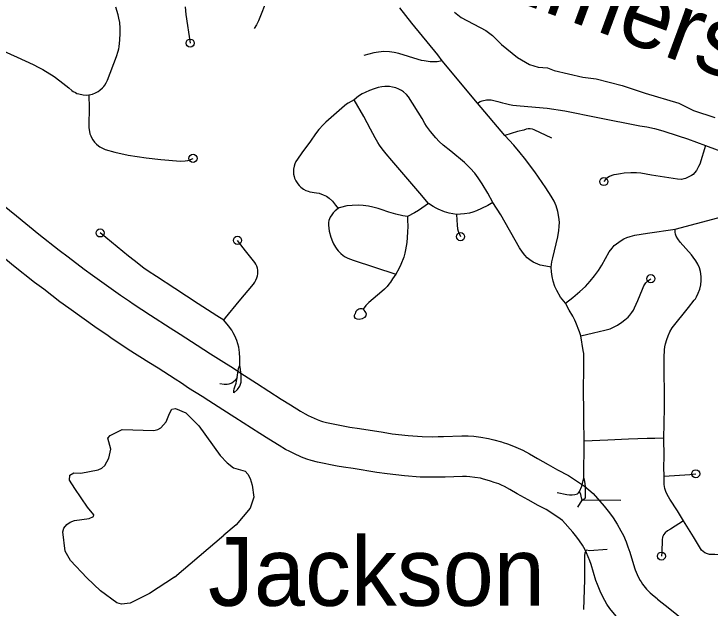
# Model space of a CAD drawing. Extents: x -19 to 366, y -4 to 359.
# Drawn here: x 149.352 to 150.163, y 193.144 to 193.836 of the extents above; entities that cross this region are included whole.
import ezdxf

# ---------------------------------------------------------------- set-up
doc = ezdxf.new("R2010")
doc.units = 0
for name, color, linetype in [('R_Contour Annot', 7, 'Continuous'), ('R_Striping', 7, 'Continuous'), ('R_Temp Easement', 7, 'Continuous'), ('Sheet Fence', 7, 'Continuous')]:
    doc.layers.add(name, color=color, linetype=linetype)

msp = doc.modelspace()

# ---------------------------------------------------------------- linework, layer by layer
at = {"layer": 'R_Contour Annot'}
for p, q in [((149.60456, 193.42503), (149.6207, 193.41464)), ((149.59554, 193.37453), (149.57893, 193.38522))]:
    msp.add_line(p, q, dxfattribs=at)
for points in [[(149.27852, 193.66233), (149.30636, 193.63975), (149.34692, 193.60739), (149.35513, 193.60049), (149.38111, 193.57931), (149.40473, 193.56069), (149.41523, 193.55285), (149.43381, 193.53853), (149.44349, 193.53146), (149.47632, 193.50822), (149.48657, 193.50109), (149.49103, 193.49816), (149.5111, 193.48481), (149.53415, 193.47011)], [(149.509, 193.43), (149.48526, 193.44513), (149.46492, 193.45866), (149.46005, 193.46186), (149.44912, 193.46946), (149.41585, 193.49301), (149.40538, 193.50066), (149.38662, 193.51512), (149.37591, 193.52311), (149.35149, 193.54237), (149.32494, 193.56401), (149.31692, 193.57075), (149.27668, 193.60285), (149.2487, 193.62555)], [(149.53415, 193.47011), (149.54564, 193.46291), (149.55231, 193.45846), (149.56549, 193.4501), (149.57323, 193.44507), (149.58093, 193.43984), (149.59653, 193.43033), (149.60456, 193.42503)], [(149.57893, 193.38522), (149.57116, 193.39034), (149.5553, 193.40002), (149.54704, 193.40562), (149.53991, 193.41025), (149.52648, 193.41877), (149.51991, 193.42316), (149.509, 193.43)], [(149.6207, 193.41464), (149.63469, 193.40587), (149.6635, 193.38725), (149.67424, 193.38068), (149.68579, 193.37329), (149.69138, 193.37001), (149.69477, 193.36826)], [(149.67332, 193.32605), (149.66854, 193.32851), (149.66101, 193.33294), (149.64913, 193.34054), (149.63831, 193.34715), (149.60926, 193.36593), (149.59554, 193.37453)], [(149.69477, 193.36826), (149.69818, 193.36653), (149.70517, 193.36353), (149.70918, 193.36196), (149.71146, 193.36122), (149.71637, 193.36), (149.73745, 193.35564), (149.74332, 193.35459), (149.75452, 193.35299), (149.7821, 193.34848), (149.79282, 193.34691), (149.81153, 193.34488), (149.82754, 193.34369), (149.83987, 193.3434), (149.84643, 193.34346), (149.85251, 193.34368)], [(149.85251, 193.34368), (149.87397, 193.34448), (149.88122, 193.34437), (149.88797, 193.34391), (149.89611, 193.34286), (149.90502, 193.34129), (149.91132, 193.3398), (149.92016, 193.33724), (149.92218, 193.33658), (149.92717, 193.33493), (149.93418, 193.33236), (149.93964, 193.33006), (149.94485, 193.32755), (149.95292, 193.32332), (149.96195, 193.31805), (149.9745, 193.3111), (149.98525, 193.30496), (149.99804, 193.29822)], [(149.85428, 193.29636), (149.84749, 193.29612), (149.83951, 193.29605), (149.82524, 193.29638), (149.80722, 193.29772), (149.78682, 193.29994), (149.77484, 193.30169), (149.74735, 193.30618), (149.73581, 193.30783), (149.72849, 193.30914), (149.70587, 193.31382), (149.69836, 193.31568), (149.69318, 193.31738), (149.68722, 193.31971), (149.67809, 193.32363), (149.67332, 193.32605)], [(149.97209, 193.25862), (149.96265, 193.26334), (149.95128, 193.26983), (149.93855, 193.27689), (149.92998, 193.28188), (149.92356, 193.28525), (149.92017, 193.28689), (149.91685, 193.28828), (149.9116, 193.2902), (149.90736, 193.29161), (149.90617, 193.292), (149.89929, 193.29399), (149.89548, 193.29489), (149.88896, 193.29604), (149.88331, 193.29677), (149.87924, 193.29705), (149.8745, 193.29712), (149.85428, 193.29636)], [(149.99804, 193.29822), (150.00876, 193.29119), (150.01687, 193.2856), (150.02689, 193.27712)], [(150.02689, 193.27712), (150.03979, 193.26246), (150.04583, 193.2548), (150.05019, 193.24882), (150.05496, 193.24137), (150.05926, 193.23379), (150.06213, 193.22812), (150.06527, 193.22073)], [(149.99134, 193.24584), (149.98859, 193.24759), (149.98234, 193.2519), (149.97209, 193.25862)], [(150.02123, 193.20335), (150.01918, 193.20812), (150.01751, 193.21142), (150.01441, 193.21689), (150.01109, 193.22207), (150.00809, 193.22619), (150.0034, 193.23214), (149.99134, 193.24584)], [(150.06527, 193.22073), (150.06743, 193.21527), (150.06961, 193.20899), (150.07518, 193.19069), (150.07607, 193.18812), (150.07829, 193.18279), (150.08019, 193.17874), (150.08165, 193.17597), (150.08269, 193.17427), (150.08457, 193.17153), (150.08909, 193.16582), (150.09338, 193.16152), (150.09809, 193.15781), (150.10134, 193.15475)], [(150.06887, 193.12029), (150.06715, 193.12191), (150.06186, 193.12607), (150.05366, 193.1343), (150.04646, 193.14339), (150.04295, 193.14849), (150.04045, 193.15258), (150.03779, 193.15765), (150.03499, 193.16361), (150.0318, 193.17127), (150.03014, 193.17605), (150.02458, 193.19433), (150.02302, 193.19881), (150.02123, 193.20335)], [(150.10134, 193.15475), (150.10193, 193.15419), (150.11621, 193.14286), (150.1427, 193.12137), (150.15354, 193.11232), (150.16322, 193.10462), (150.17298, 193.09731), (150.18268, 193.08955)]]:
    msp.add_lwpolyline(points, dxfattribs=at)
at = {"layer": 'R_Striping'}
for points in [[(149.64756, 193.85464), (149.63687, 193.828), (149.63444, 193.82299), (149.63179, 193.81886)], [(149.43924, 193.74142), (149.44174, 193.74187), (149.44359, 193.74257), (149.44696, 193.74397), (149.44994, 193.74559), (149.45207, 193.74709), (149.45517, 193.7497), (149.45685, 193.75144), (149.45787, 193.75279), (149.45947, 193.75556), (149.46097, 193.75856), (149.47143, 193.78645), (149.47345, 193.79248), (149.47413, 193.79515), (149.47458, 193.79764), (149.47554, 193.80582), (149.47594, 193.8129), (149.47587, 193.81925), (149.47527, 193.82572), (149.47438, 193.83093), (149.47332, 193.83478), (149.47053, 193.84354)], [(149.55132, 193.8441), (149.55244, 193.83514), (149.5573, 193.80186)], [(149.85109, 193.78123), (149.84586, 193.78838), (149.81549, 193.82503), (149.80145, 193.843)], [(149.25076, 193.83343), (149.25362, 193.83212), (149.25749, 193.83074), (149.27281, 193.82391), (149.28811, 193.81674), (149.30088, 193.81107), (149.3147, 193.80429), (149.32572, 193.79946), (149.34023, 193.79254), (149.35557, 193.78564), (149.37423, 193.777), (149.38111, 193.77357), (149.3858, 193.77095), (149.39871, 193.763), (149.4055, 193.75785), (149.41576, 193.74965), (149.41933, 193.7466), (149.4211, 193.74544), (149.42353, 193.74415), (149.4254, 193.74335), (149.4277, 193.74261), (149.43244, 193.74153), (149.43679, 193.74117), (149.43924, 193.74142)], [(149.85109, 193.78123), (149.84497, 193.78018), (149.84185, 193.77989), (149.83694, 193.78013), (149.82995, 193.78109), (149.82685, 193.78173), (149.82301, 193.78281), (149.80048, 193.78986), (149.79486, 193.79109), (149.78951, 193.79185), (149.78292, 193.79195), (149.77685, 193.79147), (149.77126, 193.79046), (149.75967, 193.78761)], [(149.89203, 193.73172), (149.85109, 193.78123)], [(149.9101, 193.61625), (149.90415, 193.627), (149.89759, 193.63791), (149.89305, 193.64477), (149.88886, 193.65033), (149.88347, 193.65633), (149.87693, 193.66267), (149.86107, 193.6758), (149.85202, 193.6831), (149.84761, 193.68727), (149.84372, 193.69138), (149.83724, 193.69906), (149.83286, 193.7051), (149.8309, 193.70824), (149.8276, 193.71403), (149.81161, 193.73945), (149.80933, 193.74194), (149.80578, 193.745), (149.80351, 193.74659), (149.80065, 193.74811), (149.79681, 193.74959), (149.79294, 193.75071), (149.78975, 193.75128), (149.78764, 193.75146), (149.78432, 193.75135), (149.78079, 193.75091), (149.77643, 193.74999), (149.77192, 193.74866), (149.7663, 193.74661), (149.76109, 193.74438), (149.7577, 193.74265), (149.75335, 193.74017), (149.7486, 193.73597)], [(149.43924, 193.74142), (149.43949, 193.72604), (149.43906, 193.70649), (149.43923, 193.7031), (149.43992, 193.69881), (149.44057, 193.69629), (149.4414, 193.69394), (149.44239, 193.69181), (149.444, 193.68911), (149.44586, 193.68658), (149.44801, 193.68421), (149.4504, 193.68213), (149.45211, 193.68102), (149.45815, 193.67789), (149.46952, 193.67465), (149.48497, 193.67131), (149.506, 193.66804), (149.52332, 193.6662), (149.54609, 193.66442), (149.55139, 193.66459), (149.55476, 193.66515), (149.55788, 193.6661), (149.56068, 193.66761)], [(149.7486, 193.73597), (149.74135, 193.7319), (149.73954, 193.7307), (149.73718, 193.72883), (149.71556, 193.70967), (149.71229, 193.70654), (149.70739, 193.70123), (149.70339, 193.69632), (149.69751, 193.68757), (149.68754, 193.67424), (149.68225, 193.66653), (149.68063, 193.66381), (149.67935, 193.66131), (149.67851, 193.65855), (149.67786, 193.65513), (149.67771, 193.65226), (149.67787, 193.64911), (149.67832, 193.64667), (149.67906, 193.64441), (149.6805, 193.64138), (149.68268, 193.63795), (149.68431, 193.63589), (149.68614, 193.63406), (149.68767, 193.63285), (149.68948, 193.63171), (149.69215, 193.63034), (149.69469, 193.62927), (149.69674, 193.62881), (149.70438, 193.62758), (149.7076, 193.62688), (149.71227, 193.62524), (149.71601, 193.62348), (149.7194, 193.62113), (149.72307, 193.61779), (149.7243, 193.61628), (149.72656, 193.61301), (149.72966, 193.60918)], [(149.83499, 193.6151), (149.82504, 193.6271), (149.79249, 193.66524), (149.78568, 193.67299), (149.78105, 193.6788), (149.77799, 193.68292), (149.77586, 193.68612), (149.77278, 193.69145), (149.76737, 193.70149), (149.75975, 193.71621), (149.7486, 193.73597)], [(149.89203, 193.73172), (149.89542, 193.73397), (149.89753, 193.73479), (149.9026, 193.73567), (149.90546, 193.73585), (149.90795, 193.73579), (149.90978, 193.73553), (149.91584, 193.73395), (149.92141, 193.73221), (149.92475, 193.73136), (149.92933, 193.73032), (149.93316, 193.72962), (149.94193, 193.72864), (149.9733, 193.72604), (149.99406, 193.72314), (150.03227, 193.7151), (150.08146, 193.70543), (150.08943, 193.70429), (150.09856, 193.70225), (150.108, 193.69968), (150.1259, 193.69404), (150.13677, 193.69027), (150.15803, 193.68253)], [(149.92382, 193.69442), (149.89203, 193.73172)], [(149.97889, 193.69125), (149.95832, 193.70093), (149.9562, 193.70153), (149.95356, 193.70193), (149.95107, 193.70183), (149.94905, 193.70146), (149.94597, 193.70047), (149.9389, 193.6988), (149.92382, 193.69442)], [(149.97799, 193.54097), (149.97825, 193.54388), (149.97879, 193.54724), (149.98005, 193.55187), (149.98558, 193.57604), (149.98687, 193.58346), (149.98744, 193.58841), (149.98755, 193.59331), (149.98702, 193.59922), (149.98578, 193.60572), (149.98393, 193.61212), (149.98151, 193.61781), (149.97816, 193.62372), (149.97166, 193.63345), (149.95885, 193.65183), (149.94673, 193.66802), (149.94183, 193.67424), (149.93444, 193.68292), (149.92382, 193.69442)], [(150.15803, 193.68253), (150.1511, 193.66101), (150.1497, 193.65796), (150.1472, 193.6536), (150.14516, 193.65062), (150.14348, 193.64897), (150.1415, 193.64764), (150.13857, 193.64597), (150.13462, 193.64413), (150.13241, 193.64357), (150.12977, 193.64315), (150.12531, 193.64348), (150.09495, 193.64807), (150.0824, 193.65031), (150.07746, 193.65075), (150.07081, 193.65078), (150.06306, 193.65023), (150.05863, 193.64948), (150.05419, 193.64896), (150.05108, 193.64833), (150.04866, 193.64766), (150.04579, 193.6464), (150.04272, 193.64441), (150.04115, 193.64297), (150.03933, 193.64055)], [(150.15803, 193.68253), (150.18189, 193.67367), (150.20818, 193.66475), (150.21347, 193.6628), (150.21873, 193.66038), (150.22102, 193.65908), (150.22391, 193.6568), (150.22715, 193.65371), (150.23021, 193.6503), (150.23328, 193.64582), (150.23434, 193.64376)], [(149.9101, 193.61625), (149.90403, 193.6128), (149.89675, 193.60918), (149.89098, 193.60651), (149.88657, 193.60485), (149.88298, 193.60384), (149.8769, 193.60292), (149.87236, 193.60242), (149.86775, 193.60227)], [(149.97799, 193.54097), (149.96747, 193.54266), (149.96501, 193.54328), (149.9624, 193.54427), (149.9572, 193.54688), (149.95325, 193.5493), (149.95012, 193.55184), (149.94738, 193.55465), (149.94445, 193.55827), (149.94108, 193.56342), (149.91915, 193.60191), (149.9101, 193.61625)], [(149.72966, 193.60918), (149.7263, 193.60643), (149.72394, 193.60403), (149.72225, 193.60196), (149.72041, 193.59911), (149.7195, 193.59728), (149.71887, 193.59542), (149.71856, 193.59287), (149.71849, 193.58961), (149.71872, 193.58619), (149.71932, 193.58273), (149.7214, 193.57573), (149.72308, 193.57087), (149.7243, 193.56818), (149.72657, 193.56422), (149.72814, 193.5619), (149.72991, 193.55972), (149.73286, 193.55669), (149.73546, 193.55446), (149.73805, 193.55282), (149.74095, 193.55139), (149.7473, 193.54913), (149.79679, 193.53284)], [(149.81058, 193.59988), (149.80501, 193.60059), (149.79698, 193.60253), (149.78864, 193.60493), (149.77971, 193.60811), (149.77646, 193.60914), (149.77034, 193.61078), (149.76522, 193.61183), (149.75909, 193.61259), (149.75332, 193.6129), (149.74625, 193.61273), (149.73973, 193.61214), (149.73248, 193.61055), (149.73089, 193.61001), (149.72966, 193.60918)], [(149.83499, 193.6151), (149.8273, 193.60942), (149.82351, 193.60691), (149.81877, 193.60401), (149.81058, 193.59988)], [(149.86775, 193.60227), (149.85901, 193.60377), (149.85627, 193.60453), (149.85373, 193.60545), (149.84635, 193.60837), (149.84382, 193.60952), (149.84047, 193.61149), (149.83499, 193.6151)], [(149.81058, 193.59988), (149.81053, 193.59579), (149.8108, 193.58866), (149.81054, 193.58151), (149.80963, 193.56971), (149.80844, 193.56123), (149.80752, 193.55729), (149.80617, 193.55266), (149.80292, 193.54385), (149.80063, 193.53897), (149.79679, 193.53284)], [(149.86775, 193.60227), (149.86834, 193.58982), (149.86886, 193.58564), (149.86961, 193.5827), (149.87241, 193.57644)], [(150.1226, 193.58512), (150.1722, 193.59839), (150.18067, 193.60046), (150.18616, 193.60141), (150.19275, 193.60204), (150.20027, 193.60222), (150.23741, 193.60144)], [(149.99454, 193.49904), (150.00325, 193.50566), (150.01136, 193.51243), (150.01786, 193.51842), (150.02358, 193.5244), (150.02865, 193.53063), (150.03316, 193.53715), (150.0371, 193.54333), (150.04576, 193.55854), (150.04892, 193.56313), (150.05015, 193.56464), (150.05158, 193.56599), (150.05957, 193.5721), (150.06278, 193.57399), (150.06619, 193.57548), (150.06999, 193.57667), (150.07559, 193.57807), (150.09043, 193.58063), (150.1226, 193.58512)], [(150.10917, 193.34168), (150.10965, 193.35885), (150.10995, 193.37721), (150.10965, 193.43554), (150.11004, 193.44451), (150.11056, 193.44798), (150.11135, 193.45155), (150.11267, 193.4565), (150.11424, 193.46089), (150.11643, 193.46537), (150.11916, 193.47003), (150.13791, 193.49402), (150.14478, 193.50245), (150.14608, 193.50417), (150.14751, 193.50646), (150.14947, 193.51044), (150.15122, 193.51512), (150.15237, 193.52039), (150.15294, 193.52521), (150.15276, 193.53017), (150.15188, 193.53594), (150.15071, 193.54008), (150.14883, 193.54439), (150.14654, 193.54837), (150.14345, 193.55258), (150.14148, 193.55504), (150.12838, 193.57016), (150.12552, 193.57387), (150.12381, 193.57716), (150.12299, 193.57929), (150.12266, 193.58162), (150.1226, 193.58512)], [(149.59647, 193.47907), (149.5882, 193.48407), (149.56649, 193.49806), (149.5394, 193.51614), (149.51818, 193.53013), (149.50855, 193.5362), (149.50347, 193.53971), (149.49212, 193.54876), (149.48562, 193.55373), (149.45237, 193.58074)], [(149.59647, 193.47907), (149.59842, 193.48202), (149.61425, 193.50127), (149.63096, 193.52089), (149.63254, 193.52322), (149.63392, 193.52568), (149.63505, 193.52826), (149.63596, 193.53093), (149.63623, 193.53311), (149.63626, 193.53531), (149.6361, 193.5375), (149.6357, 193.53966), (149.63494, 193.54197), (149.63393, 193.54417), (149.63266, 193.54624), (149.62188, 193.55974), (149.61249, 193.57206)], [(149.99454, 193.49904), (149.98883, 193.5061), (149.98456, 193.51362), (149.98226, 193.51852), (149.98033, 193.52438), (149.97901, 193.52984), (149.97823, 193.53524), (149.97799, 193.54097)], [(149.79679, 193.53284), (149.79327, 193.5271), (149.79091, 193.52357), (149.78885, 193.52094), (149.78672, 193.51851), (149.78372, 193.5154), (149.78049, 193.51236), (149.76533, 193.49966), (149.76221, 193.49631), (149.75884, 193.49187)], [(150.01257, 193.46075), (150.02741, 193.46443), (150.04063, 193.46738), (150.04666, 193.46922), (150.05064, 193.47097), (150.05513, 193.47345), (150.06024, 193.47676), (150.06399, 193.47962), (150.06755, 193.48272), (150.06957, 193.48479), (150.07217, 193.48812), (150.0738, 193.49076), (150.07525, 193.49355), (150.0791, 193.50202), (150.08432, 193.51516), (150.08612, 193.51898), (150.08738, 193.52126), (150.08847, 193.52273), (150.08978, 193.52407), (150.09179, 193.52579), (150.0942, 193.52742)], [(150.01257, 193.46075), (150.01094, 193.46562), (150.00685, 193.47631), (150.0056, 193.47915), (150.00324, 193.48371), (149.999, 193.49094), (149.99454, 193.49904)], [(149.76235, 193.48693), (149.76194, 193.48431), (149.76058, 193.48232), (149.75769, 193.48052), (149.75444, 193.47997), (149.752, 193.48016), (149.75011, 193.48115), (149.74893, 193.48287), (149.74866, 193.48485), (149.7495, 193.48655)], [(149.75884, 193.49187), (149.75758, 193.49218), (149.75627, 193.49227), (149.75497, 193.49214), (149.7537, 193.49179), (149.75251, 193.49123), (149.75145, 193.49047), (149.75051, 193.48932), (149.74986, 193.48799), (149.7495, 193.48655)], [(149.76235, 193.48693), (149.76198, 193.48816), (149.76141, 193.4893), (149.7602, 193.49066), (149.75884, 193.49187)], [(149.61507, 193.42658), (149.61508, 193.43485), (149.61491, 193.44134), (149.61392, 193.44768), (149.61287, 193.45165), (149.61164, 193.45556), (149.60935, 193.46093), (149.60757, 193.46431), (149.6057, 193.4675), (149.60187, 193.47264), (149.59647, 193.47907)], [(150.01589, 193.4148), (150.01606, 193.4367), (150.01587, 193.44018), (150.01544, 193.44397), (150.01257, 193.46075)], [(149.60812, 193.39459), (149.6123, 193.39821), (149.61509, 193.40209), (149.61613, 193.40453), (149.61667, 193.40705), (149.61682, 193.40916), (149.61671, 193.41463), (149.616, 193.42155), (149.61507, 193.42658)], [(149.61197, 193.41216), (149.61362, 193.42265), (149.61507, 193.42658)], [(150.01629, 193.33815), (150.01597, 193.36392), (150.01582, 193.40608), (150.01589, 193.4148)], [(149.61197, 193.41216), (149.60958, 193.40899), (149.60796, 193.40712), (149.60577, 193.40566), (149.60237, 193.40448), (149.60058, 193.40425), (149.59712, 193.40431), (149.59174, 193.40513)], [(149.60812, 193.39459), (149.60821, 193.39699), (149.60855, 193.39897), (149.60926, 193.40159), (149.61088, 193.4058), (149.61143, 193.40812), (149.61197, 193.41216)], [(150.10917, 193.34168), (150.09876, 193.34122), (150.08986, 193.34116), (150.0682, 193.34063), (150.04397, 193.3392), (150.01629, 193.33815)], [(150.10983, 193.29748), (150.10923, 193.30784), (150.10957, 193.32023), (150.10917, 193.34168)], [(150.01599, 193.29529), (150.01629, 193.33815)], [(150.10983, 193.29748), (150.13959, 193.29951), (150.14648, 193.30019)], [(150.01118, 193.27958), (150.01364, 193.28587), (150.01599, 193.29529)], [(150.01426, 193.26931), (150.01636, 193.27085), (150.01742, 193.27189), (150.01794, 193.27285), (150.01812, 193.27388), (150.01814, 193.28125), (150.01787, 193.28526), (150.0172, 193.29125), (150.01599, 193.29529)], [(150.13206, 193.24549), (150.12511, 193.2569), (150.11635, 193.27042), (150.11322, 193.276), (150.11147, 193.27968), (150.11031, 193.28297), (150.10967, 193.28762), (150.10983, 193.29748)], [(149.98506, 193.27842), (149.99629, 193.27598), (149.9995, 193.27559), (150.00242, 193.27554), (150.00572, 193.2759), (150.00849, 193.27682), (150.00983, 193.27782), (150.01118, 193.27958)], [(150.01426, 193.26931), (150.01337, 193.27202), (150.01275, 193.27613), (150.01118, 193.27958)], [(150.00911, 193.26148), (150.01426, 193.26931)], [(150.05904, 193.26925), (150.01426, 193.26931)], [(150.13206, 193.24549), (150.11717, 193.23575), (150.11344, 193.23367), (150.11097, 193.23154), (150.10894, 193.22906), (150.1084, 193.22808), (150.10781, 193.22646), (150.10722, 193.22336), (150.10677, 193.2089), (150.10651, 193.2043)], [(150.21478, 193.20927), (150.17797, 193.2057), (150.1687, 193.20597), (150.16242, 193.20616), (150.16036, 193.20684), (150.15717, 193.20822), (150.15317, 193.21107), (150.14401, 193.22673), (150.13206, 193.24549)], [(150.01623, 193.14227), (150.01712, 193.17672), (150.01721, 193.20452), (150.01751, 193.20817), (150.0187, 193.21101)], [(150.04325, 193.21204), (150.03819, 193.21177), (150.02771, 193.21063), (150.02319, 193.2106), (150.0187, 193.21101)]]:
    msp.add_lwpolyline(points, dxfattribs=at)
for centre in [(149.5573, 193.80186), (149.56068, 193.66761), (150.03933, 193.64055), (149.45237, 193.58074), (149.61249, 193.57206), (149.87241, 193.57644), (150.0942, 193.52742), (150.14648, 193.30019), (150.10651, 193.2043)]:
    msp.add_circle(centre, 0.00473, dxfattribs=at)
at = {"layer": 'R_Temp Easement'}
for points in [[(149.86553, 193.8378), (149.87297, 193.83178), (149.90189, 193.81643), (149.9097, 193.81061), (149.9202, 193.80006), (149.93889, 193.7852), (149.95259, 193.77714), (149.96266, 193.77399), (149.97384, 193.77313), (149.98144, 193.77015), (150.01503, 193.76225), (150.03039, 193.76009), (150.06057, 193.75253), (150.08735, 193.74344), (150.12665, 193.73197), (150.14377, 193.72318), (150.16864, 193.7154)], [(149.53912, 193.17991), (149.51011, 193.1607), (149.48728, 193.14932), (149.47725, 193.14829), (149.47194, 193.14996), (149.45269, 193.16386), (149.43704, 193.17893), (149.41793, 193.19929), (149.41159, 193.20987), (149.40875, 193.23244), (149.41023, 193.23682), (149.41379, 193.24121), (149.41756, 193.2439), (149.42266, 193.24565), (149.4395, 193.24806), (149.44478, 193.25057), (149.44495, 193.25228), (149.43768, 193.26114), (149.42273, 193.28286), (149.41678, 193.29288), (149.41692, 193.29857), (149.42182, 193.30146), (149.42978, 193.30076), (149.4502, 193.30472), (149.45454, 193.30684), (149.45774, 193.3099), (149.46259, 193.31829), (149.46497, 193.32875), (149.46126, 193.34163), (149.46408, 193.34488), (149.47804, 193.35163), (149.51479, 193.35078), (149.51952, 193.35176), (149.5231, 193.35369), (149.52948, 193.36057), (149.53338, 193.37048), (149.53599, 193.37543), (149.54034, 193.37641), (149.55212, 193.37119), (149.5674, 193.35612), (149.59231, 193.32157)], [(149.59231, 193.32157), (149.60034, 193.3129), (149.60777, 193.30726), (149.62125, 193.30337), (149.62469, 193.2996), (149.62738, 193.29488), (149.62953, 193.28711), (149.63135, 193.27308), (149.6271, 193.26013), (149.61078, 193.24064), (149.59649, 193.22857)], [(149.53912, 193.17991), (149.59649, 193.22857)]]:
    msp.add_lwpolyline(points, dxfattribs=at)
at = {"layer": 'Sheet Fence'}
for points in [[(154.11585, 1.87092), (153.9063, 10.48743), (153.69602, 19.10409), (153.48501, 27.72087), (153.27327, 36.3378), (153.0608, 44.95486), (152.84759, 53.57206), (152.63366, 62.1894), (152.419, 70.80688), (152.20362, 79.42449), (151.98751, 88.04225), (151.77068, 96.66014), (151.55312, 105.27817), (151.33484, 113.89634), (151.11584, 122.51465), (150.89612, 131.13311), (150.67568, 139.7517), (150.45452, 148.37043), (150.23264, 156.98931), (150.01005, 165.60832), (149.78674, 174.22748), (149.56272, 182.84677), (149.33799, 191.46621), (149.11254, 200.0858), (148.88638, 208.70552), (148.65952, 217.32539), (148.43194, 225.9454), (148.20366, 234.56555), (147.97466, 243.18584), (147.74497, 251.80628), (147.51457, 260.42687), (147.28346, 269.04759), (147.05165, 277.66846), (146.81914, 286.28948), (146.58593, 294.91064), (146.35202, 303.53194), (146.11742, 312.15339), (145.88211, 320.77499), (145.64611, 329.39673), (145.40941, 338.01861), (145.17202, 346.64065)], [(0, 189.51617), (7.11214, 189.52059), (14.22427, 189.53386), (21.33637, 189.55597), (28.44845, 189.58693), (35.56048, 189.62672), (42.67245, 189.67537), (49.78436, 189.73285), (56.89619, 189.79918), (64.00793, 189.87436), (71.11958, 189.95838), (78.23111, 190.05124), (85.34253, 190.15294), (92.45381, 190.26349), (99.56495, 190.38288), (106.67593, 190.51112), (113.78675, 190.6482), (120.89739, 190.79412), (128.00785, 190.94888), (135.11811, 191.11248), (142.22816, 191.28493), (149.33799, 191.46621), (156.44759, 191.65634), (163.55694, 191.85531), (170.66605, 192.06312), (177.77489, 192.27977), (184.88345, 192.50526), (191.99173, 192.73959), (199.09971, 192.98276), (206.20739, 193.23477), (213.31474, 193.49561), (220.42177, 193.7653), (227.52845, 194.04382), (234.63479, 194.33118), (241.74076, 194.62738), (248.84635, 194.93241), (255.95157, 195.24628), (263.05638, 195.56898), (270.16079, 195.90052), (277.26478, 196.24089), (284.36834, 196.5901), (291.47147, 196.94814), (298.57414, 197.31501), (305.67635, 197.69072), (312.77809, 198.07525), (319.87934, 198.46862), (326.9801, 198.87082), (334.08035, 199.28185), (341.18009, 199.7017)]]:
    msp.add_spline(points, degree=3, dxfattribs=at)

# ---------------------------------------------------------------- texts
at = {"layer": 'R_Temp Easement'}
msp.add_text('Jimerson', height=0.08, rotation=339.76055, dxfattribs=at).set_placement((149.89474, 193.86599))
msp.add_text('Jackson', height=0.08, dxfattribs=at).set_placement((149.57818, 193.14637))

doc.saveas('drawing.dxf')
